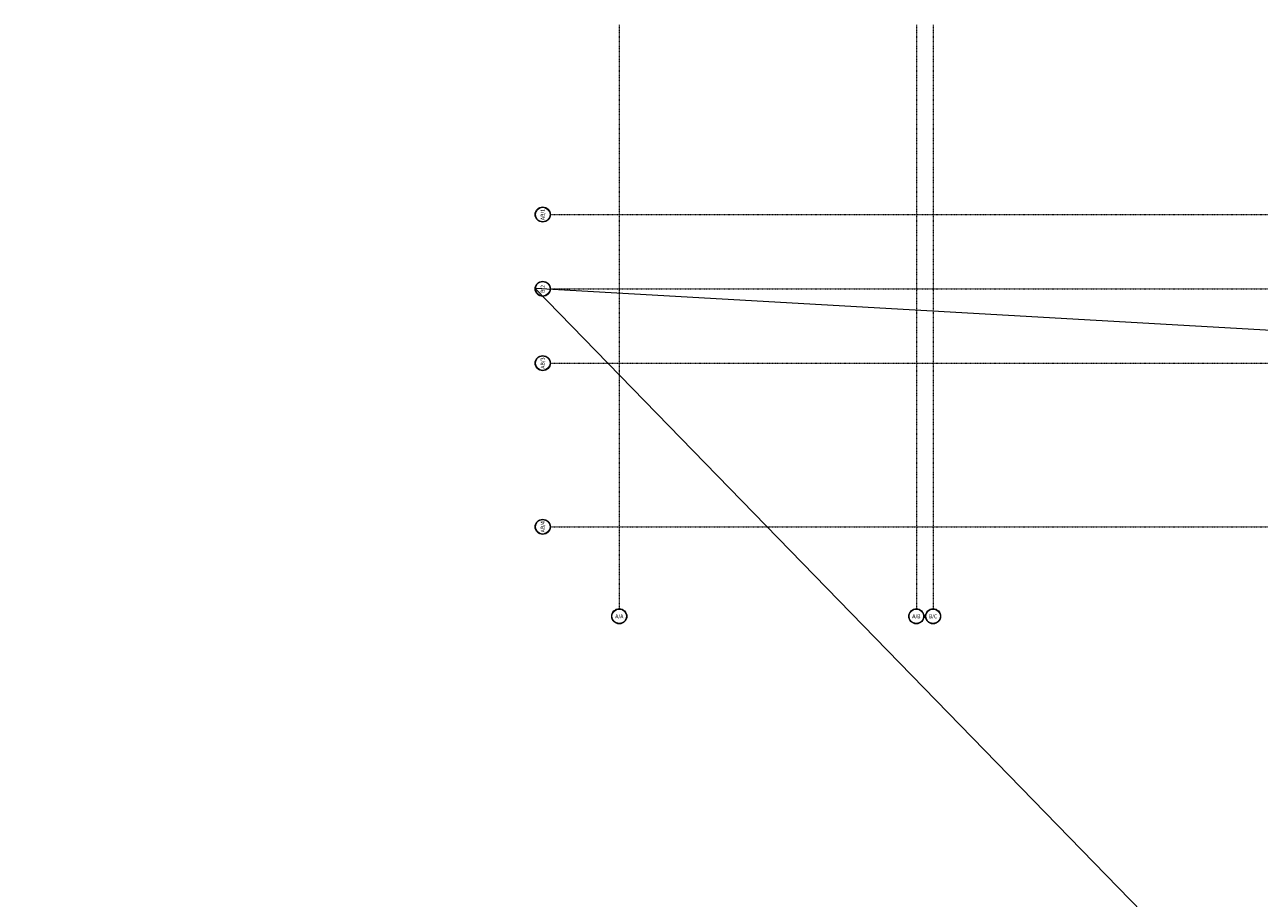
# Model space of a CAD drawing. Header units: millimetres. Extents: x -1893473 to 942156, y -534599 to 942944.
# Tile 463 of 656: x -68254 to -18404, y -107866 to -72586. Entities that reach past the tile are written whole.
import ezdxf
from ezdxf.enums import TextEntityAlignment as Align

# ---------------------------------------------------------------- set-up
doc = ezdxf.new("R2010")
doc.units = ezdxf.units.MM
doc.header["$LTSCALE"] = 0.2
doc.linetypes.add('DASHDOT', pattern=[25.4, 12.7, -6.35, 0, -6.35])
doc.layers.get('0').update_dxf_attribs({"lineweight": 0})
for name, color, linetype, lineweight in [('!! 0_Osie', 1, 'DASHDOT', 13), ('0-osie-tx', 66, 'Continuous', 9), ('P-Opis fundamenty', 193, 'Continuous', 9), ('P-Osie', 1, 'DASHDOT', 18)]:
    doc.layers.add(name, color=color, linetype=linetype, lineweight=lineweight)
doc.styles.add('TAHOMA', font='tahoma.ttf')

# ---------------------------------------------------------------- blocks, each defined once
blk = doc.blocks.new('*U12')
h = blk.add_hatch(color=256)
edge = h.paths.add_edge_path()
edge.add_arc((0, 0), 30.6, 0, 360)
edge = h.paths.add_edge_path(flags=17)
edge.add_arc((0, 0), 29.4, 0, 360)
for radius in [30.6, 29.4]:
    blk.add_circle((0, 0), radius)
at = {"style": 'TAHOMA', "flags": 8}
blk.add_attdef('ANSICHTSNUMMER', text='', height=16, dxfattribs=at).set_placement((0, 0), align=Align.MIDDLE_CENTER)
blk = doc.blocks.new('BLOK OSI')
at = {"layer": 'P-Osie'}
for points in [[(48917.7, -193635.5), (48917.7, -195994)], [(50117.2, -193635.5), (50117.2, -195994)], [(50184.7, -193635.5), (50184.7, -195994)], [(48639.3, -194402.1), (55424.3, -194402.1)], [(48639.3, -194702.1), (55442.3, -194702.1)], [(48639.3, -195002.1), (55442.3, -195002.1)], [(48639.3, -195663.1), (55424.3, -195663.1)]]:
    blk.add_lwpolyline(points, dxfattribs=at)
at = {"layer": '0-osie-tx'}
ref = blk.add_blockref('*U12', (48608.7, -194402.1), dxfattribs=dict(at, rotation=270))
ref.add_attrib('ANSICHTSNUMMER', 'AB/1', dxfattribs={"layer": '0', "height": 16, "rotation": 90, "style": 'TAHOMA', "flags": 8}).set_placement((48608.7, -194402.1), align=Align.MIDDLE_CENTER)
ref = blk.add_blockref('*U12', (48608.7, -194702.1), dxfattribs=dict(at, rotation=270))
ref.add_attrib('ANSICHTSNUMMER', 'B/2', dxfattribs={"layer": '0', "height": 16, "rotation": 90, "style": 'TAHOMA', "flags": 8}).set_placement((48608.7, -194702.1), align=Align.MIDDLE_CENTER)
ref = blk.add_blockref('*U12', (48608.7, -195002.1), dxfattribs=dict(at, rotation=270))
ref.add_attrib('ANSICHTSNUMMER', 'AB/3', dxfattribs={"layer": '0', "height": 16, "rotation": 90, "style": 'TAHOMA', "flags": 8}).set_placement((48608.7, -195002.1), align=Align.MIDDLE_CENTER)
ref = blk.add_blockref('*U12', (48608.7, -195663.1), dxfattribs=dict(at, rotation=270))
ref.add_attrib('ANSICHTSNUMMER', 'AB/4', dxfattribs={"layer": '0', "height": 16, "rotation": 90, "style": 'TAHOMA', "flags": 8}).set_placement((48608.7, -195663.1), align=Align.MIDDLE_CENTER)
ref = blk.add_blockref('*U12', (48917.7, -196024.6), dxfattribs=dict(at, rotation=180))
ref.add_attrib('ANSICHTSNUMMER', 'A/A', dxfattribs={"layer": '0', "height": 16, "style": 'TAHOMA', "flags": 8}).set_placement((48917.7, -196024.6), align=Align.MIDDLE_CENTER)
ref = blk.add_blockref('*U12', (50117.2, -196024.6), dxfattribs=dict(at, rotation=180))
ref.add_attrib('ANSICHTSNUMMER', 'A/B', dxfattribs={"layer": '0', "height": 16, "style": 'TAHOMA', "flags": 8}).set_placement((50117.2, -196024.6), align=Align.MIDDLE_CENTER)
ref = blk.add_blockref('*U12', (50184.7, -196024.6), dxfattribs=dict(at, rotation=180))
ref.add_attrib('ANSICHTSNUMMER', 'B/C', dxfattribs={"layer": '0', "height": 16, "style": 'TAHOMA', "flags": 8}).set_placement((50184.7, -196024.6), align=Align.MIDDLE_CENTER)

msp = doc.modelspace()

# ---------------------------------------------------------------- linework, layer by layer
at = {"layer": 'P-Opis fundamenty', "color": 4}
msp.add_lwpolyline([(-68254.31192, -154490.62296), (46970.33988, -88637.29922), (-47642.67431, -83234.22897), (34737.58385, -167897.88563)], dxfattribs=at)

# ---------------------------------------------------------------- block references
at = {"layer": '!! 0_Osie', "xscale": 10, "yscale": 10, "zscale": 10}
msp.add_blockref('BLOK OSI', (-533423.74832, 1863769.20773), dxfattribs=at)

doc.saveas('drawing.dxf')
